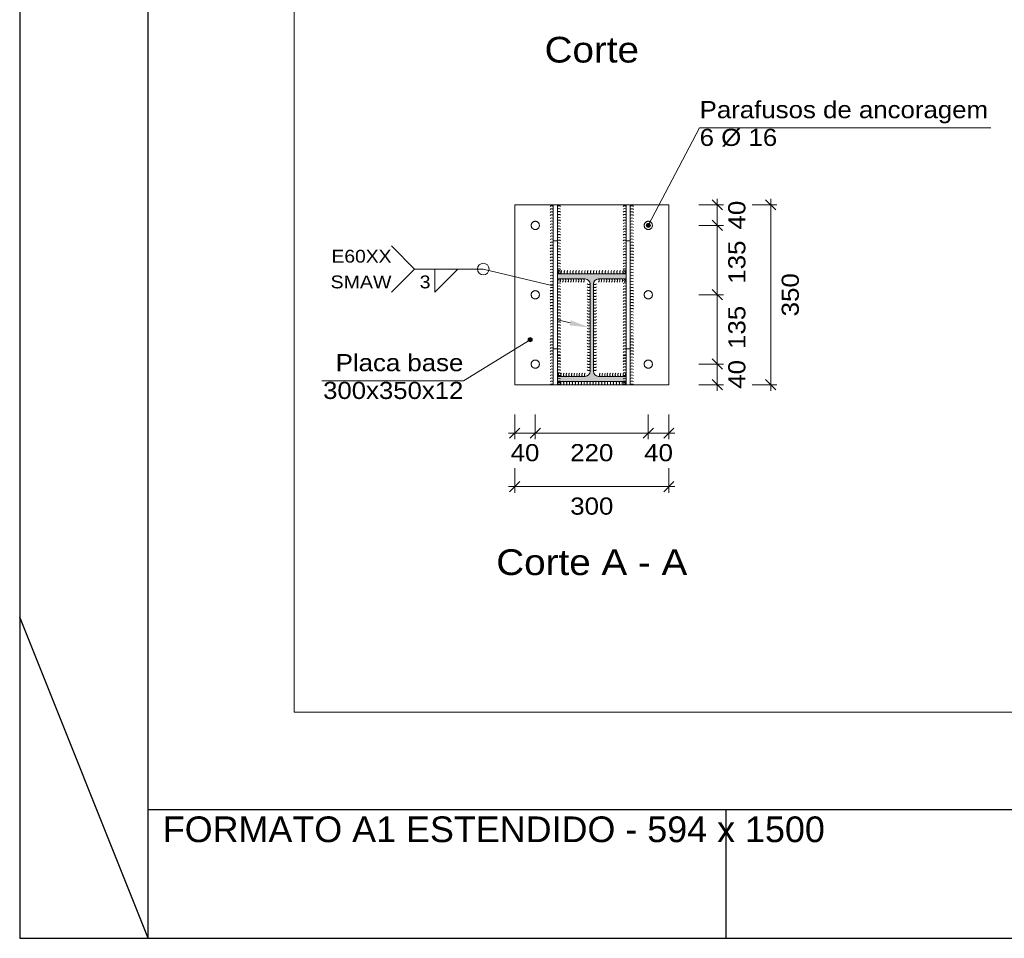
# Model space of a CAD drawing. Header units: millimetres. Extents: x 10 to 1250, y -62 to 528.
# Tile 403 of 656: x 324.58 to 332.24, y 468.51 to 475.66. Entities that reach past the tile are written whole.
import ezdxf
from ezdxf.enums import TextEntityAlignment as Align

# ---------------------------------------------------------------- set-up
doc = ezdxf.new("R2010")
doc.units = ezdxf.units.MM
doc.header["$LTSCALE"] = 0.05
for name, color, linetype, lineweight in [('CHAPAS', 94, 'Continuous', 9), ('Cotas', 9, 'Continuous', 5), ('DESCRICAO_DA_VISTA', 133, 'Continuous', 15), ('ENRIJECEDORES', 23, 'Continuous', 9), ('MOLDURA_DO_DETALHE', 20, 'Continuous', 15), ('PARAFUSOS', 1, 'Continuous', 9), ('PERFIS', 7, 'Continuous', 9), ('SIMBOLOS_UTILIZADOS_NAS_SOLDAS', 140, 'Continuous', 0), ('SOLDAS', 150, 'Continuous', 0), ('SOMBREADOS', 8, 'Continuous', 9), ('TEXTOS', 106, 'Continuous', 9)]:
    doc.layers.add(name, color=color, linetype=linetype, lineweight=lineweight)
doc.layers.add('FOLHA_PADRÃO', color=7, linetype='Continuous')
doc.styles.add('Arial', font='arial.ttf')
doc.styles.add('CYPETXT', font='arial.ttf', dxfattribs={"height": 0.2})

# ---------------------------------------------------------------- blocks, each defined once
blk = doc.blocks.new('A1EST. 1500')
at = {"layer": 'FOLHA_PADRÃO', "color": 1, "linetype": 'Continuous'}
for p, q in [((0, 59.4001), (0, 0)), ((1, 0), (1, 1)), ((5.5, 0), (5.5, 1)), ((0, 0), (150.008, 0))]:
    blk.add_line(p, q, dxfattribs=at)
at = {"layer": 'FOLHA_PADRÃO', "color": 1}
blk.add_line((1, 0.0001), (0, 2.5001), dxfattribs=at)
at = {"layer": 'FOLHA_PADRÃO', "color": 6, "linetype": 'Continuous'}
blk.add_lwpolyline([(149, 58.4001), (149, 1), (1, 1), (1, 58.4001), (149, 58.4001)], dxfattribs=at)
at = {"layer": 'FOLHA_PADRÃO', "color": 7, "style": 'Arial'}
blk.add_text('FORMATO A1 ESTENDIDO - 594 x 1500', height=0.2, dxfattribs=at).set_placement((1.114, 0.7485))

msp = doc.modelspace()

# ---------------------------------------------------------------- hatches: boundary and pattern name
at = {"layer": 'SIMBOLOS_UTILIZADOS_NAS_SOLDAS'}
msp.add_hatch(color=256, dxfattribs=at).paths.add_polyline_path([(328.8581, 473.279), (329.0183, 473.261), (328.8674, 473.3179)], flags=0)
at = {"layer": 'SOMBREADOS'}
msp.add_hatch(color=256, dxfattribs=at).paths.add_polyline_path([(329.0831, 473.6401), (329.299, 473.6401), (329.299, 473.6809), (328.7631, 473.6809), (328.7631, 473.6401), (328.9791, 473.6401), (328.9941, 473.6371), (329.0068, 473.6287), (329.0153, 473.6159), (329.0183, 473.6009), (329.0183, 472.9211), (329.0153, 472.9061), (329.0068, 472.8934), (328.9941, 472.8849), (328.9791, 472.8819), (328.7631, 472.8819), (328.7631, 472.8412), (329.299, 472.8412), (329.299, 472.8819), (329.0831, 472.8819), (329.0681, 472.8849), (329.0553, 472.8934), (329.0469, 472.9061), (329.0439, 472.9211), (329.0439, 473.6009), (329.0469, 473.6159), (329.0553, 473.6287), (329.0681, 473.6371)], flags=0)
at = {"layer": 'TEXTOS'}
h = msp.add_hatch(color=256, dxfattribs=at)
edge = h.paths.add_edge_path()
edge.add_arc((329.471, 474.0568), 0.016, 0, 360)
h = msp.add_hatch(color=256, dxfattribs=at)
edge = h.paths.add_edge_path()
edge.add_arc((328.5512, 473.1671), 0.016, 0, 360)

# ---------------------------------------------------------------- linework, layer by layer
at = {"layer": 'CHAPAS'}
msp.add_lwpolyline([(328.4312, 472.8172), (329.6309, 472.8172), (329.6309, 474.2168), (328.4312, 474.2168), (328.4312, 472.8172)], close=True, dxfattribs=at)
at = {"layer": 'Cotas'}
for p, q in [((330.0481, 474.1768), (329.9682, 474.2568)), ((330.0081, 474.2168), (330.0081, 474.2648)), ((330.464, 474.1768), (330.384, 474.2568)), ((330.424, 474.2168), (330.424, 474.2648)), ((329.8642, 474.2168), (330.0561, 474.2168)), ((330.0081, 474.0568), (330.0081, 474.2168)), ((330.2801, 474.2168), (330.472, 474.2168)), ((330.424, 472.8172), (330.424, 474.2168)), ((330.0481, 474.0168), (329.9682, 474.0968)), ((329.8642, 474.0568), (330.0561, 474.0568)), ((330.0081, 473.517), (330.0081, 474.0568)), ((330.0481, 473.477), (329.9682, 473.557)), ((329.8642, 473.517), (330.0561, 473.517)), ((330.0081, 472.9771), (330.0081, 473.517)), ((329.8642, 472.9771), (330.0561, 472.9771)), ((330.0481, 472.9371), (329.9682, 473.0171)), ((330.0081, 472.8172), (330.0081, 472.9771)), ((329.8642, 472.8172), (330.0561, 472.8172)), ((330.0481, 472.7772), (329.9682, 472.8571)), ((330.0081, 472.7692), (330.0081, 472.8172)), ((330.2801, 472.8172), (330.472, 472.8172)), ((330.464, 472.7772), (330.384, 472.8571)), ((330.424, 472.7692), (330.424, 472.8172)), ((328.4312, 472.5839), (328.4312, 472.3919)), ((328.5912, 472.5839), (328.5912, 472.3919)), ((329.471, 472.5839), (329.471, 472.3919)), ((329.6309, 472.5839), (329.6309, 472.3919)), ((328.3833, 472.4399), (328.4312, 472.4399)), ((328.3913, 472.3999), (328.4712, 472.4799)), ((328.4312, 472.4399), (328.5912, 472.4399)), ((328.5512, 472.3999), (328.6312, 472.4799)), ((328.5912, 472.4399), (329.471, 472.4399)), ((329.431, 472.3999), (329.5109, 472.4799)), ((329.471, 472.4399), (329.6309, 472.4399)), ((329.5909, 472.3999), (329.6709, 472.4799)), ((329.6309, 472.4399), (329.6789, 472.4399)), ((328.4312, 472.168), (328.4312, 471.9761)), ((329.6309, 472.168), (329.6309, 471.9761)), ((328.3833, 472.024), (328.4312, 472.024)), ((328.3913, 471.9841), (328.4712, 472.064)), ((328.4312, 472.024), (329.6309, 472.024)), ((329.5909, 471.9841), (329.6709, 472.064)), ((329.6309, 472.024), (329.6789, 472.024))]:
    msp.add_line(p, q, dxfattribs=at)
at = {"layer": 'ENRIJECEDORES'}
for points in [[(328.7631, 473.9369), (328.7312, 473.9369), (328.7312, 474.2168), (328.7631, 474.2168), (328.7631, 473.9369)], [(329.331, 473.9369), (329.299, 473.9369), (329.299, 474.2168), (329.331, 474.2168), (329.331, 473.9369)], [(328.7631, 473.0971), (328.7312, 473.0971), (328.7312, 473.9369), (328.7631, 473.9369), (328.7631, 473.0971)], [(329.331, 473.0971), (329.299, 473.0971), (329.299, 473.9369), (329.331, 473.9369), (329.331, 473.0971)], [(328.7631, 472.8172), (328.7312, 472.8172), (328.7312, 473.0971), (328.7631, 473.0971), (328.7631, 472.8172)], [(329.331, 472.8172), (329.299, 472.8172), (329.299, 473.0971), (329.331, 473.0971), (329.331, 472.8172)]]:
    msp.add_lwpolyline(points, close=True, dxfattribs=at)
at = {"layer": 'MOLDURA_DO_DETALHE', "lineweight": 5}
for p, q in [((326.7142, 481.249), (326.7142, 470.2677)), ((326.7142, 470.2677), (338.4321, 470.2677))]:
    msp.add_line(p, q, dxfattribs=at)
at = {"layer": 'PARAFUSOS'}
for points in [[(328.6232, 474.0568), (328.623, 474.06), (328.6226, 474.0631), (328.6218, 474.0661), (328.6208, 474.0691), (328.6194, 474.0719), (328.6178, 474.0746), (328.6159, 474.0771), (328.6138, 474.0794), (328.6115, 474.0815), (328.609, 474.0834), (328.6063, 474.085), (328.6034, 474.0864), (328.6005, 474.0874), (328.5974, 474.0882), (328.5943, 474.0887), (328.5912, 474.0888), (328.5881, 474.0887), (328.585, 474.0882), (328.5819, 474.0874), (328.579, 474.0864), (328.5761, 474.085), (328.5734, 474.0834), (328.5709, 474.0815), (328.5686, 474.0794), (328.5665, 474.0771), (328.5646, 474.0746), (328.563, 474.0719), (328.5616, 474.0691), (328.5606, 474.0661), (328.5598, 474.0631), (328.5594, 474.06), (328.5592, 474.0568), (328.5594, 474.0537), (328.5598, 474.0506), (328.5606, 474.0475), (328.5616, 474.0446), (328.563, 474.0417), (328.5646, 474.039), (328.5665, 474.0365), (328.5686, 474.0342), (328.5709, 474.0321), (328.5734, 474.0302), (328.5761, 474.0286), (328.579, 474.0273), (328.5819, 474.0262), (328.585, 474.0254), (328.5881, 474.025), (328.5912, 474.0248), (328.5943, 474.025), (328.5974, 474.0254), (328.6005, 474.0262), (328.6034, 474.0273), (328.6063, 474.0286), (328.609, 474.0302), (328.6115, 474.0321), (328.6138, 474.0342), (328.6159, 474.0365), (328.6178, 474.039), (328.6194, 474.0417), (328.6208, 474.0446), (328.6218, 474.0475), (328.6226, 474.0506), (328.623, 474.0537), (328.6232, 474.0568)], [(329.5029, 474.0568), (329.5028, 474.06), (329.5023, 474.0631), (329.5016, 474.0661), (329.5005, 474.0691), (329.4992, 474.0719), (329.4976, 474.0746), (329.4957, 474.0771), (329.4936, 474.0794), (329.4913, 474.0815), (329.4887, 474.0834), (329.486, 474.085), (329.4832, 474.0864), (329.4802, 474.0874), (329.4772, 474.0882), (329.4741, 474.0887), (329.471, 474.0888), (329.4678, 474.0887), (329.4647, 474.0882), (329.4617, 474.0874), (329.4587, 474.0864), (329.4559, 474.085), (329.4532, 474.0834), (329.4507, 474.0815), (329.4483, 474.0794), (329.4462, 474.0771), (329.4444, 474.0746), (329.4427, 474.0719), (329.4414, 474.0691), (329.4403, 474.0661), (329.4396, 474.0631), (329.4391, 474.06), (329.439, 474.0568), (329.4391, 474.0537), (329.4396, 474.0506), (329.4403, 474.0475), (329.4414, 474.0446), (329.4427, 474.0417), (329.4444, 474.039), (329.4462, 474.0365), (329.4483, 474.0342), (329.4507, 474.0321), (329.4532, 474.0302), (329.4559, 474.0286), (329.4587, 474.0273), (329.4617, 474.0262), (329.4647, 474.0254), (329.4678, 474.025), (329.471, 474.0248), (329.4741, 474.025), (329.4772, 474.0254), (329.4802, 474.0262), (329.4832, 474.0273), (329.486, 474.0286), (329.4887, 474.0302), (329.4913, 474.0321), (329.4936, 474.0342), (329.4957, 474.0365), (329.4976, 474.039), (329.4992, 474.0417), (329.5005, 474.0446), (329.5016, 474.0475), (329.5023, 474.0506), (329.5028, 474.0537), (329.5029, 474.0568)], [(328.6232, 473.517), (328.623, 473.5201), (328.6226, 473.5232), (328.6218, 473.5263), (328.6208, 473.5292), (328.6194, 473.532), (328.6178, 473.5347), (328.6159, 473.5373), (328.6138, 473.5396), (328.6115, 473.5417), (328.609, 473.5436), (328.6063, 473.5452), (328.6034, 473.5465), (328.6005, 473.5476), (328.5974, 473.5483), (328.5943, 473.5488), (328.5912, 473.549), (328.5881, 473.5488), (328.585, 473.5483), (328.5819, 473.5476), (328.579, 473.5465), (328.5761, 473.5452), (328.5734, 473.5436), (328.5709, 473.5417), (328.5686, 473.5396), (328.5665, 473.5373), (328.5646, 473.5347), (328.563, 473.532), (328.5616, 473.5292), (328.5606, 473.5263), (328.5598, 473.5232), (328.5594, 473.5201), (328.5592, 473.517), (328.5594, 473.5138), (328.5598, 473.5107), (328.5606, 473.5077), (328.5616, 473.5047), (328.563, 473.5019), (328.5646, 473.4992), (328.5665, 473.4967), (328.5686, 473.4943), (328.5709, 473.4922), (328.5734, 473.4904), (328.5761, 473.4888), (328.579, 473.4874), (328.5819, 473.4864), (328.585, 473.4856), (328.5881, 473.4851), (328.5912, 473.485), (328.5943, 473.4851), (328.5974, 473.4856), (328.6005, 473.4864), (328.6034, 473.4874), (328.6063, 473.4888), (328.609, 473.4904), (328.6115, 473.4922), (328.6138, 473.4943), (328.6159, 473.4967), (328.6178, 473.4992), (328.6194, 473.5019), (328.6208, 473.5047), (328.6218, 473.5077), (328.6226, 473.5107), (328.623, 473.5138), (328.6232, 473.517)], [(329.5029, 473.517), (329.5028, 473.5201), (329.5023, 473.5232), (329.5016, 473.5263), (329.5005, 473.5292), (329.4992, 473.532), (329.4976, 473.5347), (329.4957, 473.5373), (329.4936, 473.5396), (329.4913, 473.5417), (329.4887, 473.5436), (329.486, 473.5452), (329.4832, 473.5465), (329.4802, 473.5476), (329.4772, 473.5483), (329.4741, 473.5488), (329.471, 473.549), (329.4678, 473.5488), (329.4647, 473.5483), (329.4617, 473.5476), (329.4587, 473.5465), (329.4559, 473.5452), (329.4532, 473.5436), (329.4507, 473.5417), (329.4483, 473.5396), (329.4462, 473.5373), (329.4444, 473.5347), (329.4427, 473.532), (329.4414, 473.5292), (329.4403, 473.5263), (329.4396, 473.5232), (329.4391, 473.5201), (329.439, 473.517), (329.4391, 473.5138), (329.4396, 473.5107), (329.4403, 473.5077), (329.4414, 473.5047), (329.4427, 473.5019), (329.4444, 473.4992), (329.4462, 473.4967), (329.4483, 473.4943), (329.4507, 473.4922), (329.4532, 473.4904), (329.4559, 473.4888), (329.4587, 473.4874), (329.4617, 473.4864), (329.4647, 473.4856), (329.4678, 473.4851), (329.471, 473.485), (329.4741, 473.4851), (329.4772, 473.4856), (329.4802, 473.4864), (329.4832, 473.4874), (329.486, 473.4888), (329.4887, 473.4904), (329.4913, 473.4922), (329.4936, 473.4943), (329.4957, 473.4967), (329.4976, 473.4992), (329.4992, 473.5019), (329.5005, 473.5047), (329.5016, 473.5077), (329.5023, 473.5107), (329.5028, 473.5138), (329.5029, 473.517)], [(328.6232, 472.9771), (328.623, 472.9802), (328.6226, 472.9834), (328.6218, 472.9864), (328.6208, 472.9894), (328.6194, 472.9922), (328.6178, 472.9949), (328.6159, 472.9974), (328.6138, 472.9997), (328.6115, 473.0018), (328.609, 473.0037), (328.6063, 473.0053), (328.6034, 473.0067), (328.6005, 473.0077), (328.5974, 473.0085), (328.5943, 473.009), (328.5912, 473.0091), (328.5881, 473.009), (328.585, 473.0085), (328.5819, 473.0077), (328.579, 473.0067), (328.5761, 473.0053), (328.5734, 473.0037), (328.5709, 473.0018), (328.5686, 472.9997), (328.5665, 472.9974), (328.5646, 472.9949), (328.563, 472.9922), (328.5616, 472.9894), (328.5606, 472.9864), (328.5598, 472.9834), (328.5594, 472.9802), (328.5592, 472.9771), (328.5594, 472.974), (328.5598, 472.9709), (328.5606, 472.9678), (328.5616, 472.9649), (328.563, 472.962), (328.5646, 472.9593), (328.5665, 472.9568), (328.5686, 472.9545), (328.5709, 472.9524), (328.5734, 472.9505), (328.5761, 472.9489), (328.579, 472.9476), (328.5819, 472.9465), (328.585, 472.9457), (328.5881, 472.9453), (328.5912, 472.9451), (328.5943, 472.9453), (328.5974, 472.9457), (328.6005, 472.9465), (328.6034, 472.9476), (328.6063, 472.9489), (328.609, 472.9505), (328.6115, 472.9524), (328.6138, 472.9545), (328.6159, 472.9568), (328.6178, 472.9593), (328.6194, 472.962), (328.6208, 472.9649), (328.6218, 472.9678), (328.6226, 472.9709), (328.623, 472.974), (328.6232, 472.9771)], [(329.5029, 472.9771), (329.5028, 472.9802), (329.5023, 472.9834), (329.5016, 472.9864), (329.5005, 472.9894), (329.4992, 472.9922), (329.4976, 472.9949), (329.4957, 472.9974), (329.4936, 472.9997), (329.4913, 473.0018), (329.4887, 473.0037), (329.486, 473.0053), (329.4832, 473.0067), (329.4802, 473.0077), (329.4772, 473.0085), (329.4741, 473.009), (329.471, 473.0091), (329.4678, 473.009), (329.4647, 473.0085), (329.4617, 473.0077), (329.4587, 473.0067), (329.4559, 473.0053), (329.4532, 473.0037), (329.4507, 473.0018), (329.4483, 472.9997), (329.4462, 472.9974), (329.4444, 472.9949), (329.4427, 472.9922), (329.4414, 472.9894), (329.4403, 472.9864), (329.4396, 472.9834), (329.4391, 472.9802), (329.439, 472.9771), (329.4391, 472.974), (329.4396, 472.9709), (329.4403, 472.9678), (329.4414, 472.9649), (329.4427, 472.962), (329.4444, 472.9593), (329.4462, 472.9568), (329.4483, 472.9545), (329.4507, 472.9524), (329.4532, 472.9505), (329.4559, 472.9489), (329.4587, 472.9476), (329.4617, 472.9465), (329.4647, 472.9457), (329.4678, 472.9453), (329.471, 472.9451), (329.4741, 472.9453), (329.4772, 472.9457), (329.4802, 472.9465), (329.4832, 472.9476), (329.486, 472.9489), (329.4887, 472.9505), (329.4913, 472.9524), (329.4936, 472.9545), (329.4957, 472.9568), (329.4976, 472.9593), (329.4992, 472.962), (329.5005, 472.9649), (329.5016, 472.9678), (329.5023, 472.9709), (329.5028, 472.974), (329.5029, 472.9771)]]:
    msp.add_lwpolyline(points, close=True, dxfattribs=at)
at = {"layer": 'PERFIS'}
for p, q in [((329.299, 473.6809), (328.7631, 473.6809)), ((328.7631, 472.8412), (329.299, 472.8412))]:
    msp.add_line(p, q, dxfattribs=at)
for points in [[(328.7631, 473.6401), (328.9791, 473.6401), (328.9941, 473.6371), (329.0068, 473.6287), (329.0153, 473.6159), (329.0183, 473.6009), (329.0183, 472.9211), (329.0153, 472.9061), (329.0068, 472.8934), (328.9941, 472.8849), (328.9791, 472.8819), (328.7631, 472.8819)], [(329.299, 472.8819), (329.0831, 472.8819), (329.0681, 472.8849), (329.0554, 472.8934), (329.0469, 472.9061), (329.0439, 472.9211), (329.0439, 473.6009), (329.0469, 473.6159), (329.0554, 473.6287), (329.0681, 473.6371), (329.0831, 473.6401), (329.299, 473.6401)]]:
    msp.add_lwpolyline(points, dxfattribs=at)
at = {"layer": 'SIMBOLOS_UTILIZADOS_NAS_SOLDAS'}
for p, q in [((327.6515, 473.7169), (327.4715, 473.8969)), ((327.6515, 473.7169), (327.4715, 473.537)), ((327.6515, 473.7169), (328.1863, 473.7169)), ((328.1863, 473.7169), (328.7312, 473.586)), ((328.7631, 473.3224), (328.8628, 473.2984))]:
    msp.add_line(p, q, dxfattribs=at)
msp.add_lwpolyline([(327.8084, 473.7169), (327.8084, 473.537), (327.9884, 473.7169), (327.8084, 473.7169)], close=True, dxfattribs=at)
msp.add_ellipse((328.1863, 473.7169), major_axis=(0, -0.045), ratio=1, dxfattribs=at)
at = {"layer": 'SOLDAS'}
for points in [[(328.7631, 473.6161), (328.7675, 473.6237), (328.7675, 473.6325), (328.7631, 473.6401)], [(328.7751, 473.7049), (328.7708, 473.6973), (328.7708, 473.6885), (328.7751, 473.6809)], [(328.7835, 473.6161), (328.7879, 473.6237), (328.7879, 473.6325), (328.7835, 473.6401)], [(328.7979, 473.7049), (328.7935, 473.6973), (328.7935, 473.6885), (328.7979, 473.6809)], [(328.8039, 473.6161), (328.8083, 473.6237), (328.8083, 473.6325), (328.8039, 473.6401)], [(328.8207, 473.7049), (328.8163, 473.6973), (328.8163, 473.6885), (328.8207, 473.6809)], [(328.8243, 473.6161), (328.8287, 473.6237), (328.8287, 473.6325), (328.8243, 473.6401)], [(328.8435, 473.7049), (328.8391, 473.6973), (328.8391, 473.6885), (328.8435, 473.6809)], [(328.8447, 473.6161), (328.8491, 473.6237), (328.8491, 473.6325), (328.8447, 473.6401)], [(328.8663, 473.7049), (328.8619, 473.6973), (328.8619, 473.6885), (328.8663, 473.6809)], [(328.8651, 473.6161), (328.8695, 473.6237), (328.8695, 473.6325), (328.8651, 473.6401)], [(328.889, 473.7049), (328.8846, 473.6973), (328.8846, 473.6885), (328.889, 473.6809)], [(328.8855, 473.6161), (328.8899, 473.6237), (328.8899, 473.6325), (328.8855, 473.6401)], [(328.9059, 473.6161), (328.9103, 473.6237), (328.9103, 473.6325), (328.9059, 473.6401)], [(328.9118, 473.7049), (328.9074, 473.6973), (328.9074, 473.6885), (328.9118, 473.6809)], [(328.9263, 473.6161), (328.9307, 473.6237), (328.9307, 473.6325), (328.9263, 473.6401)], [(328.9346, 473.7049), (328.9302, 473.6973), (328.9302, 473.6885), (328.9346, 473.6809)], [(328.9467, 473.6161), (328.9511, 473.6237), (328.9511, 473.6325), (328.9467, 473.6401)], [(328.9574, 473.7049), (328.953, 473.6973), (328.953, 473.6885), (328.9574, 473.6809)], [(328.9671, 473.6161), (328.9715, 473.6237), (328.9715, 473.6325), (328.9671, 473.6401)], [(328.9801, 473.7049), (328.9757, 473.6973), (328.9757, 473.6885), (328.9801, 473.6809)], [(329.0029, 473.7049), (328.9985, 473.6973), (328.9985, 473.6885), (329.0029, 473.6809)], [(329.0257, 473.7049), (329.0213, 473.6973), (329.0213, 473.6885), (329.0257, 473.6809)], [(329.0485, 473.7049), (329.0441, 473.6973), (329.0441, 473.6885), (329.0485, 473.6809)], [(329.0712, 473.7049), (329.0668, 473.6973), (329.0668, 473.6885), (329.0712, 473.6809)], [(329.0831, 473.6161), (329.0875, 473.6237), (329.0875, 473.6325), (329.0831, 473.6401)], [(329.094, 473.7049), (329.0896, 473.6973), (329.0896, 473.6885), (329.094, 473.6809)], [(329.1035, 473.6161), (329.1078, 473.6237), (329.1078, 473.6325), (329.1035, 473.6401)], [(329.1168, 473.7049), (329.1124, 473.6973), (329.1124, 473.6885), (329.1168, 473.6809)], [(329.1239, 473.6161), (329.1282, 473.6237), (329.1282, 473.6325), (329.1239, 473.6401)], [(329.1396, 473.7049), (329.1352, 473.6973), (329.1352, 473.6885), (329.1396, 473.6809)], [(329.1442, 473.6161), (329.1486, 473.6237), (329.1486, 473.6325), (329.1442, 473.6401)], [(329.1623, 473.7049), (329.158, 473.6973), (329.158, 473.6885), (329.1623, 473.6809)], [(329.1646, 473.6161), (329.169, 473.6237), (329.169, 473.6325), (329.1646, 473.6401)], [(329.1851, 473.7049), (329.1807, 473.6973), (329.1807, 473.6885), (329.1851, 473.6809)], [(329.185, 473.6161), (329.1894, 473.6237), (329.1894, 473.6325), (329.185, 473.6401)], [(329.2079, 473.7049), (329.2035, 473.6973), (329.2035, 473.6885), (329.2079, 473.6809)], [(329.2054, 473.6161), (329.2098, 473.6237), (329.2098, 473.6325), (329.2054, 473.6401)], [(329.2258, 473.6161), (329.2302, 473.6237), (329.2302, 473.6325), (329.2258, 473.6401)], [(329.2307, 473.7049), (329.2263, 473.6973), (329.2263, 473.6885), (329.2307, 473.6809)], [(329.2462, 473.6161), (329.2506, 473.6237), (329.2506, 473.6325), (329.2462, 473.6401)], [(329.2534, 473.7049), (329.2491, 473.6973), (329.2491, 473.6885), (329.2534, 473.6809)], [(329.2666, 473.6161), (329.271, 473.6237), (329.271, 473.6325), (329.2666, 473.6401)], [(329.2762, 473.7049), (329.2718, 473.6973), (329.2718, 473.6885), (329.2762, 473.6809)], [(329.287, 473.6161), (329.2914, 473.6237), (329.2914, 473.6325), (329.287, 473.6401)], [(329.299, 473.7049), (329.2946, 473.6973), (329.2946, 473.6885), (329.299, 473.6809)], [(328.9943, 473.6009), (329.0019, 473.5966), (329.0107, 473.5966), (329.0183, 473.6009)], [(328.9943, 473.5779), (329.0019, 473.5735), (329.0107, 473.5735), (329.0183, 473.5779)], [(329.0439, 473.6009), (329.0515, 473.5966), (329.0603, 473.5966), (329.0679, 473.6009)], [(329.0439, 473.5779), (329.0515, 473.5735), (329.0603, 473.5735), (329.0679, 473.5779)], [(328.9943, 473.5549), (329.0019, 473.5505), (329.0107, 473.5505), (329.0183, 473.5549)], [(328.9943, 473.5319), (329.0019, 473.5275), (329.0107, 473.5275), (329.0183, 473.5319)], [(328.9943, 473.5088), (329.0019, 473.5044), (329.0107, 473.5044), (329.0183, 473.5088)], [(328.9943, 473.4858), (329.0019, 473.4814), (329.0107, 473.4814), (329.0183, 473.4858)], [(329.0439, 473.5549), (329.0515, 473.5505), (329.0603, 473.5505), (329.0679, 473.5549)], [(329.0439, 473.5319), (329.0515, 473.5275), (329.0603, 473.5275), (329.0679, 473.5319)], [(329.0439, 473.5088), (329.0515, 473.5044), (329.0603, 473.5044), (329.0679, 473.5088)], [(329.0439, 473.4858), (329.0515, 473.4814), (329.0603, 473.4814), (329.0679, 473.4858)], [(328.9943, 473.4628), (329.0019, 473.4584), (329.0107, 473.4584), (329.0183, 473.4628)], [(328.9943, 473.4397), (329.0019, 473.4354), (329.0107, 473.4354), (329.0183, 473.4397)], [(328.9943, 473.4167), (329.0019, 473.4123), (329.0107, 473.4123), (329.0183, 473.4167)], [(329.0439, 473.4628), (329.0515, 473.4584), (329.0603, 473.4584), (329.0679, 473.4628)], [(329.0439, 473.4397), (329.0515, 473.4354), (329.0603, 473.4354), (329.0679, 473.4397)], [(329.0439, 473.4167), (329.0515, 473.4123), (329.0603, 473.4123), (329.0679, 473.4167)], [(328.9943, 473.3937), (329.0019, 473.3893), (329.0107, 473.3893), (329.0183, 473.3937)], [(328.9943, 473.3707), (329.0019, 473.3663), (329.0107, 473.3663), (329.0183, 473.3707)], [(328.9943, 473.3476), (329.0019, 473.3432), (329.0107, 473.3432), (329.0183, 473.3476)], [(329.0439, 473.3937), (329.0515, 473.3893), (329.0603, 473.3893), (329.0679, 473.3937)], [(329.0439, 473.3707), (329.0515, 473.3663), (329.0603, 473.3663), (329.0679, 473.3707)], [(329.0439, 473.3476), (329.0515, 473.3432), (329.0603, 473.3432), (329.0679, 473.3476)], [(328.9943, 473.3246), (329.0019, 473.3202), (329.0107, 473.3202), (329.0183, 473.3246)], [(328.9943, 473.3016), (329.0019, 473.2972), (329.0107, 473.2972), (329.0183, 473.3016)], [(328.9943, 473.2785), (329.0019, 473.2742), (329.0107, 473.2742), (329.0183, 473.2785)], [(328.9943, 473.2555), (329.0019, 473.2511), (329.0107, 473.2511), (329.0183, 473.2555)], [(329.0439, 473.3246), (329.0515, 473.3202), (329.0603, 473.3202), (329.0679, 473.3246)], [(329.0439, 473.3016), (329.0515, 473.2972), (329.0603, 473.2972), (329.0679, 473.3016)], [(329.0439, 473.2785), (329.0515, 473.2742), (329.0603, 473.2742), (329.0679, 473.2785)], [(329.0439, 473.2555), (329.0515, 473.2511), (329.0603, 473.2511), (329.0679, 473.2555)], [(328.9943, 473.2325), (329.0019, 473.2281), (329.0107, 473.2281), (329.0183, 473.2325)], [(328.9943, 473.2095), (329.0019, 473.2051), (329.0107, 473.2051), (329.0183, 473.2095)], [(328.9943, 473.1864), (329.0019, 473.182), (329.0107, 473.182), (329.0183, 473.1864)], [(329.0439, 473.2325), (329.0515, 473.2281), (329.0603, 473.2281), (329.0679, 473.2325)], [(329.0439, 473.2095), (329.0515, 473.2051), (329.0603, 473.2051), (329.0679, 473.2095)], [(329.0439, 473.1864), (329.0515, 473.182), (329.0603, 473.182), (329.0679, 473.1864)], [(328.9943, 473.1634), (329.0019, 473.159), (329.0107, 473.159), (329.0183, 473.1634)], [(328.9943, 473.1404), (329.0019, 473.136), (329.0107, 473.136), (329.0183, 473.1404)], [(328.9943, 473.1174), (329.0019, 473.113), (329.0107, 473.113), (329.0183, 473.1174)], [(329.0439, 473.1634), (329.0515, 473.159), (329.0603, 473.159), (329.0679, 473.1634)], [(329.0439, 473.1404), (329.0515, 473.136), (329.0603, 473.136), (329.0679, 473.1404)], [(329.0439, 473.1174), (329.0515, 473.113), (329.0603, 473.113), (329.0679, 473.1174)], [(328.9943, 473.0943), (329.0019, 473.0899), (329.0107, 473.0899), (329.0183, 473.0943)], [(328.9943, 473.0713), (329.0019, 473.0669), (329.0107, 473.0669), (329.0183, 473.0713)], [(328.9943, 473.0483), (329.0019, 473.0439), (329.0107, 473.0439), (329.0183, 473.0483)], [(328.9943, 473.0252), (329.0019, 473.0208), (329.0107, 473.0208), (329.0183, 473.0252)], [(329.0439, 473.0943), (329.0515, 473.0899), (329.0603, 473.0899), (329.0679, 473.0943)], [(329.0439, 473.0713), (329.0515, 473.0669), (329.0603, 473.0669), (329.0679, 473.0713)], [(329.0439, 473.0483), (329.0515, 473.0439), (329.0603, 473.0439), (329.0679, 473.0483)], [(329.0439, 473.0252), (329.0515, 473.0208), (329.0603, 473.0208), (329.0679, 473.0252)], [(328.9943, 473.0022), (329.0019, 472.9978), (329.0107, 472.9978), (329.0183, 473.0022)], [(328.9943, 472.9792), (329.0019, 472.9748), (329.0107, 472.9748), (329.0183, 472.9792)], [(328.9943, 472.9562), (329.0019, 472.9518), (329.0107, 472.9518), (329.0183, 472.9562)], [(329.0439, 473.0022), (329.0515, 472.9978), (329.0603, 472.9978), (329.0679, 473.0022)], [(329.0439, 472.9792), (329.0515, 472.9748), (329.0603, 472.9748), (329.0679, 472.9792)], [(329.0439, 472.9562), (329.0515, 472.9518), (329.0603, 472.9518), (329.0679, 472.9562)], [(328.7751, 472.9059), (328.7708, 472.8983), (328.7708, 472.8895), (328.7751, 472.8819)], [(328.7955, 472.9059), (328.7911, 472.8983), (328.7911, 472.8895), (328.7955, 472.8819)], [(328.8159, 472.9059), (328.8115, 472.8983), (328.8115, 472.8895), (328.8159, 472.8819)], [(328.8363, 472.9059), (328.8319, 472.8983), (328.8319, 472.8895), (328.8363, 472.8819)], [(328.8567, 472.9059), (328.8523, 472.8983), (328.8523, 472.8895), (328.8567, 472.8819)], [(328.8771, 472.9059), (328.8727, 472.8983), (328.8727, 472.8895), (328.8771, 472.8819)], [(328.8975, 472.9059), (328.8931, 472.8983), (328.8931, 472.8895), (328.8975, 472.8819)], [(328.9179, 472.9059), (328.9135, 472.8983), (328.9135, 472.8895), (328.9179, 472.8819)], [(328.9383, 472.9059), (328.9339, 472.8983), (328.9339, 472.8895), (328.9383, 472.8819)], [(328.9587, 472.9059), (328.9543, 472.8983), (328.9543, 472.8895), (328.9587, 472.8819)], [(328.9791, 472.9059), (328.9747, 472.8983), (328.9747, 472.8895), (328.9791, 472.8819)], [(328.9943, 472.9331), (329.0019, 472.9287), (329.0107, 472.9287), (329.0183, 472.9331)], [(329.0439, 472.9331), (329.0515, 472.9287), (329.0603, 472.9287), (329.0679, 472.9331)], [(329.0951, 472.9059), (329.0907, 472.8983), (329.0907, 472.8895), (329.0951, 472.8819)], [(329.1155, 472.9059), (329.1111, 472.8983), (329.1111, 472.8895), (329.1155, 472.8819)], [(329.1358, 472.9059), (329.1315, 472.8983), (329.1315, 472.8895), (329.1358, 472.8819)], [(329.1562, 472.9059), (329.1519, 472.8983), (329.1519, 472.8895), (329.1562, 472.8819)], [(329.1766, 472.9059), (329.1722, 472.8983), (329.1722, 472.8895), (329.1766, 472.8819)], [(329.197, 472.9059), (329.1926, 472.8983), (329.1926, 472.8895), (329.197, 472.8819)], [(329.2174, 472.9059), (329.213, 472.8983), (329.213, 472.8895), (329.2174, 472.8819)], [(329.2378, 472.9059), (329.2334, 472.8983), (329.2334, 472.8895), (329.2378, 472.8819)], [(329.2582, 472.9059), (329.2538, 472.8983), (329.2538, 472.8895), (329.2582, 472.8819)], [(329.2786, 472.9059), (329.2742, 472.8983), (329.2742, 472.8895), (329.2786, 472.8819)], [(329.299, 472.9059), (329.2946, 472.8983), (329.2946, 472.8895), (329.299, 472.8819)], [(328.7631, 472.8172), (328.7675, 472.8248), (328.7675, 472.8335), (328.7631, 472.8412)], [(328.7859, 472.8172), (328.7903, 472.8248), (328.7903, 472.8335), (328.7859, 472.8412)], [(328.8087, 472.8172), (328.8131, 472.8248), (328.8131, 472.8335), (328.8087, 472.8412)], [(328.8315, 472.8172), (328.8359, 472.8248), (328.8359, 472.8335), (328.8315, 472.8412)], [(328.8543, 472.8172), (328.8586, 472.8248), (328.8586, 472.8335), (328.8543, 472.8412)], [(328.877, 472.8172), (328.8814, 472.8248), (328.8814, 472.8335), (328.877, 472.8412)], [(328.8998, 472.8172), (328.9042, 472.8248), (328.9042, 472.8335), (328.8998, 472.8412)], [(328.9226, 472.8172), (328.927, 472.8248), (328.927, 472.8335), (328.9226, 472.8412)], [(328.9454, 472.8172), (328.9498, 472.8248), (328.9498, 472.8335), (328.9454, 472.8412)], [(328.9681, 472.8172), (328.9725, 472.8248), (328.9725, 472.8335), (328.9681, 472.8412)], [(328.9909, 472.8172), (328.9953, 472.8248), (328.9953, 472.8335), (328.9909, 472.8412)], [(329.0137, 472.8172), (329.0181, 472.8248), (329.0181, 472.8335), (329.0137, 472.8412)], [(329.0365, 472.8172), (329.0409, 472.8248), (329.0409, 472.8335), (329.0365, 472.8412)], [(329.0592, 472.8172), (329.0636, 472.8248), (329.0636, 472.8335), (329.0592, 472.8412)], [(329.082, 472.8172), (329.0864, 472.8248), (329.0864, 472.8335), (329.082, 472.8412)], [(329.1048, 472.8172), (329.1092, 472.8248), (329.1092, 472.8335), (329.1048, 472.8412)], [(329.1276, 472.8172), (329.132, 472.8248), (329.132, 472.8335), (329.1276, 472.8412)], [(329.1503, 472.8172), (329.1547, 472.8248), (329.1547, 472.8335), (329.1503, 472.8412)], [(329.1731, 472.8172), (329.1775, 472.8248), (329.1775, 472.8335), (329.1731, 472.8412)], [(329.1959, 472.8172), (329.2003, 472.8248), (329.2003, 472.8335), (329.1959, 472.8412)], [(329.2187, 472.8172), (329.2231, 472.8248), (329.2231, 472.8335), (329.2187, 472.8412)], [(329.2415, 472.8172), (329.2458, 472.8248), (329.2458, 472.8335), (329.2415, 472.8412)], [(329.2642, 472.8172), (329.2686, 472.8248), (329.2686, 472.8335), (329.2642, 472.8412)], [(329.287, 472.8172), (329.2914, 472.8248), (329.2914, 472.8335), (329.287, 472.8412)]]:
    msp.add_lwpolyline(points, dxfattribs=at)
for centre in [(328.7192, 474.1928), (328.7192, 474.1693), (328.7751, 474.1928), (328.7751, 474.1705), (329.287, 474.1928), (329.287, 474.1705), (329.343, 474.1928), (329.343, 474.1693), (328.7192, 474.1457), (328.7192, 474.1222), (328.7192, 474.0987), (328.7751, 474.1481), (328.7751, 474.1258), (328.7751, 474.1035), (328.7751, 474.0811), (329.287, 474.1481), (329.287, 474.1258), (329.287, 474.1035), (329.287, 474.0811), (329.343, 474.1457), (329.343, 474.1222), (329.343, 474.0987), (328.7192, 474.0752), (328.7192, 474.0517), (328.7192, 474.0281), (328.7192, 474.0046), (328.7751, 474.0588), (328.7751, 474.0365), (328.7751, 474.0142), (329.287, 474.0588), (329.287, 474.0365), (329.287, 474.0142), (329.343, 474.0752), (329.343, 474.0517), (329.343, 474.0281), (329.343, 474.0046), (328.7192, 473.9811), (328.7192, 473.9576), (328.7192, 473.9341), (328.7751, 473.9918), (328.7751, 473.9695), (328.7751, 473.9478), (328.7751, 473.9255), (329.287, 473.9918), (329.287, 473.9695), (329.287, 473.9478), (329.287, 473.9255), (329.343, 473.9811), (329.343, 473.9576), (329.343, 473.9341), (328.7192, 473.9106), (328.7192, 473.887), (328.7192, 473.8635), (328.7751, 473.9032), (328.7751, 473.9032), (328.7751, 473.8808), (328.7751, 473.8585), (328.7751, 473.8585), (329.287, 473.9032), (329.287, 473.9032), (329.287, 473.8808), (329.287, 473.8585), (329.287, 473.8585), (329.343, 473.9106), (329.343, 473.887), (329.343, 473.8635), (328.7192, 473.84), (328.7192, 473.8165), (328.7192, 473.793), (328.7192, 473.7694), (328.7751, 473.8362), (328.7751, 473.8139), (328.7751, 473.8139), (328.7751, 473.7915), (329.287, 473.8362), (329.287, 473.8139), (329.287, 473.8139), (329.287, 473.7915), (329.343, 473.84), (329.343, 473.8165), (329.343, 473.793), (329.343, 473.7694), (328.7192, 473.7459), (328.7192, 473.7224), (328.7192, 473.6989), (328.7751, 473.7692), (328.7751, 473.7692), (328.7751, 473.7469), (328.7751, 473.7245), (328.7751, 473.7245), (328.7751, 473.7022), (329.287, 473.7692), (329.287, 473.7692), (329.287, 473.7469), (329.287, 473.7245), (329.287, 473.7245), (329.287, 473.7022), (329.343, 473.7459), (329.343, 473.7224), (329.343, 473.6989), (328.7192, 473.6754), (328.7192, 473.6518), (328.7192, 473.6283), (328.7751, 473.6913), (328.7751, 473.6799), (328.7751, 473.6689), (328.7751, 473.6161), (329.287, 473.6913), (329.287, 473.6799), (329.287, 473.6689), (329.287, 473.6161), (329.343, 473.6754), (329.343, 473.6518), (329.343, 473.6283), (328.7192, 473.6048), (328.7192, 473.5813), (328.7192, 473.5578), (328.7751, 473.5928), (328.7751, 473.5695), (328.7751, 473.5462), (329.287, 473.5928), (329.287, 473.5695), (329.287, 473.5462), (329.343, 473.6048), (329.343, 473.5813), (329.343, 473.5578), (328.7192, 473.5342), (328.7192, 473.5107), (328.7192, 473.4872), (328.7192, 473.4637), (328.7751, 473.5229), (328.7751, 473.4995), (328.7751, 473.4762), (329.287, 473.5229), (329.287, 473.4995), (329.287, 473.4762), (329.343, 473.5342), (329.343, 473.5107), (329.343, 473.4872), (329.343, 473.4637), (328.7192, 473.4402), (328.7192, 473.4167), (328.7192, 473.3931), (328.7751, 473.4529), (328.7751, 473.4296), (328.7751, 473.4063), (329.287, 473.4529), (329.287, 473.4296), (329.287, 473.4063), (329.343, 473.4402), (329.343, 473.4167), (329.343, 473.3931), (328.7192, 473.3696), (328.7192, 473.3461), (328.7192, 473.3226), (328.7751, 473.383), (328.7751, 473.3596), (328.7751, 473.3363), (328.7751, 473.313), (329.287, 473.383), (329.287, 473.3596), (329.287, 473.3363), (329.287, 473.313), (329.343, 473.3696), (329.343, 473.3461), (329.343, 473.3226), (328.7192, 473.2991), (328.7192, 473.2755), (328.7192, 473.252), (328.7751, 473.2897), (328.7751, 473.2664), (328.7751, 473.243), (329.287, 473.2897), (329.287, 473.2664), (329.287, 473.243), (329.343, 473.2991), (329.343, 473.2755), (329.343, 473.252), (328.7192, 473.2285), (328.7192, 473.205), (328.7192, 473.1815), (328.7192, 473.1579), (328.7751, 473.2197), (328.7751, 473.1964), (328.7751, 473.1731), (329.287, 473.2197), (329.287, 473.1964), (329.287, 473.1731), (329.343, 473.2285), (329.343, 473.205), (329.343, 473.1815), (329.343, 473.1579), (328.7192, 473.1344), (328.7192, 473.1109), (328.7192, 473.0874), (328.7751, 473.1498), (328.7751, 473.1264), (328.7751, 473.1031), (328.7751, 473.0798), (329.287, 473.1498), (329.287, 473.1264), (329.287, 473.1031), (329.287, 473.0798), (329.343, 473.1344), (329.343, 473.1109), (329.343, 473.0874), (328.7192, 473.0639), (328.7192, 473.0404), (328.7192, 473.0168), (328.7751, 473.0565), (328.7751, 473.0332), (328.7751, 473.0284), (328.7751, 473.0099), (328.7751, 473.0061), (329.287, 473.0565), (329.287, 473.0332), (329.287, 473.0284), (329.287, 473.0099), (329.287, 473.0061), (329.343, 473.0639), (329.343, 473.0404), (329.343, 473.0168), (328.7192, 472.9933), (328.7192, 472.9698), (328.7192, 472.9463), (328.7751, 472.9865), (328.7751, 472.9838), (328.7751, 472.9632), (328.7751, 472.9615), (328.7751, 472.9399), (328.7751, 472.9391), (329.287, 472.9865), (329.287, 472.9838), (329.287, 472.9632), (329.287, 472.9615), (329.287, 472.9399), (329.287, 472.9391), (329.343, 472.9933), (329.343, 472.9698), (329.343, 472.9463), (328.7192, 472.9228), (328.7192, 472.8992), (328.7192, 472.8757), (328.7192, 472.8522), (328.7751, 472.9168), (328.7751, 472.9166), (328.7751, 472.8945), (328.7751, 472.8933), (328.7751, 472.8721), (328.7751, 472.8699), (328.7751, 472.8498), (329.287, 472.9168), (329.287, 472.9166), (329.287, 472.8945), (329.287, 472.8933), (329.287, 472.8721), (329.287, 472.8699), (329.287, 472.8498), (329.343, 472.9228), (329.343, 472.8992), (329.343, 472.8757), (329.343, 472.8522), (328.7192, 472.8287), (328.7192, 472.8052), (328.7751, 472.8275), (328.7751, 472.8172), (328.7751, 472.8052), (329.287, 472.8275), (329.287, 472.8172), (329.287, 472.8052), (329.343, 472.8287), (329.343, 472.8052)]:
    msp.add_ellipse(centre, major_axis=(0, -0.017), ratio=1, start_param=2.356194, end_param=3.926991, dxfattribs=at)
at = {"layer": 'TEXTOS'}
for points in [[(329.471, 474.0568), (329.8708, 474.8166), (332.1387, 474.8166)], [(328.5512, 473.1671), (328.0313, 472.8471), (326.9287, 472.8471)]]:
    msp.add_lwpolyline(points, dxfattribs=at)
for centre in [(329.471, 474.0568), (328.5512, 473.1671)]:
    msp.add_circle(centre, 0.016, dxfattribs=at)

# ---------------------------------------------------------------- block references
msp.add_blockref('A1EST. 1500', (324.5774, 468.508))

# ---------------------------------------------------------------- texts
at = {"layer": 'Cotas', "style": 'CYPETXT', "width": 1.080863}
for s, p, p2 in [('40', (330.2268, 474.0248), (330.2268, 474.2488)), ('135', (330.2268, 473.6029), (330.2268, 473.9389)), ('350', (330.6427, 473.349), (330.6427, 473.6849)), ('135', (330.2268, 473.0951), (330.2268, 473.431)), ('40', (330.2268, 472.7852), (330.2268, 473.0091))]:
    msp.add_text(s, height=0.13333, rotation=90, dxfattribs=at).set_placement(p, p2, align=Align.FIT)
for s, p, p2 in [('40', (328.3992, 472.2213), (328.6232, 472.2213)), ('220', (328.8631, 472.2213), (329.199, 472.2213)), ('40', (329.439, 472.2213), (329.6629, 472.2213)), ('300', (328.8631, 471.8054), (329.199, 471.8054))]:
    msp.add_text(s, height=0.13333, dxfattribs=at).set_placement(p, p2, align=Align.FIT)
at = {"layer": 'DESCRICAO_DA_VISTA', "style": 'CYPETXT'}
for s, width, p, p2 in [('Corte', 1.075494, (328.6637, 475.3245), (329.3985, 475.3245)), ('Corte A - A', 1.0762, (328.2873, 471.3355), (329.7749, 471.3355))]:
    msp.add_text(s, height=0.2, dxfattribs=dict(at, width=width)).set_placement(p, p2, align=Align.FIT)
at = {"layer": 'SIMBOLOS_UTILIZADOS_NAS_SOLDAS', "style": 'CYPETXT'}
for s, width, p, p2 in [('E60XX', 1.072305, (327.0051, 473.7669), (327.4715, 473.7669)), ('SMAW', 1.0904, (326.9976, 473.5669), (327.4715, 473.5669)), ('3', 1.080863, (327.6914, 473.5669), (327.7754, 473.5669))]:
    msp.add_text(s, height=0.1, dxfattribs=dict(at, width=width)).set_placement(p, p2, align=Align.FIT)
at = {"layer": 'TEXTOS', "style": 'CYPETXT'}
for s, height, width, p, p2 in [('Parafusos de ancoragem', 0.133333, 1.07888, (329.8708, 474.8912), (332.1162, 474.8912)), ('6 %%c 16', 0.13333, 1.07989, (329.8708, 474.6753), (330.4747, 474.6753)), ('Placa base', 0.13333, 1.078263, (327.0376, 472.9218), (328.0313, 472.9218)), ('300x350x12', 0.13333, 1.07556, (326.9396, 472.7058), (328.0313, 472.7058))]:
    msp.add_text(s, height=height, dxfattribs=dict(at, width=width)).set_placement(p, p2, align=Align.FIT)

doc.saveas('drawing.dxf')
